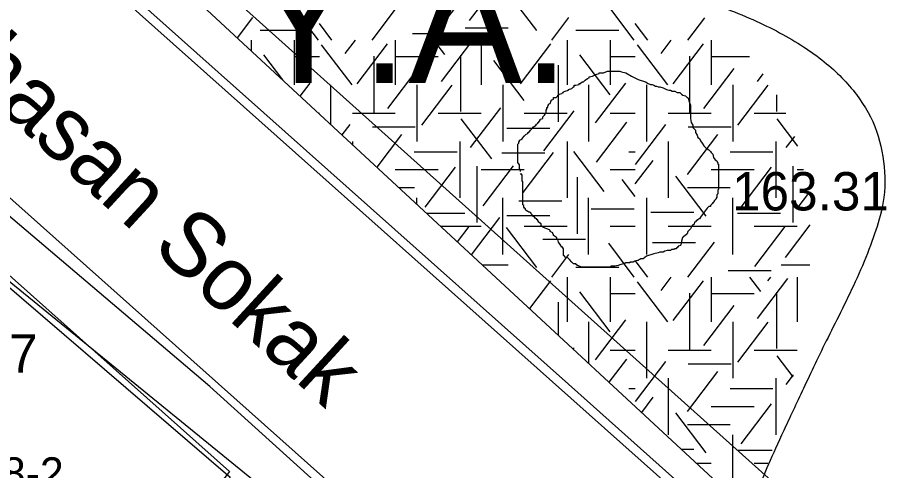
# Model space of a CAD drawing. Extents: x 419101 to 420177, y 4451541 to 4452254.
# Drawn here: x 419803.46 to 419830.82, y 4451618.86 to 4451633.03 of the extents above; entities that cross this region are included whole.
import ezdxf

# ---------------------------------------------------------------- set-up
doc = ezdxf.new("R2010")
doc.units = 0
for name, color, linetype in [('2_KADASTRO', 7, 'Continuous'), ('3_HALİHAZIR', 7, 'Continuous'), ('Level 29', 7, 'Continuous'), ('Level 3', 7, 'Continuous'), ('Level 41', 7, 'Continuous'), ('Level 62', 7, 'Continuous')]:
    doc.layers.add(name, color=color, linetype=linetype)

# ---------------------------------------------------------------- blocks, each defined once
blk = doc.blocks.new('YA')
at = {"layer": 'Level 41'}
blk.add_text('Y.A.', height=4, dxfattribs=at).set_placement((-5.166, -2))

msp = doc.modelspace()

# ---------------------------------------------------------------- linework, layer by layer
at = {"layer": '2_KADASTRO'}
msp.add_lwpolyline([(419795.202, 4451617.177), (419796.875, 4451622.363), (419800.589, 4451626.411), (419800.78, 4451626.66), (419800.973, 4451626.494), (419810.114, 4451618.651), (419807.176, 4451614.728), (419805.011, 4451611.838), (419801.239, 4451614.191), (419800.864, 4451613.578), (419797.568, 4451615.673)], close=True, dxfattribs=at)
at = {"layer": '3_HALİHAZIR'}
for points in [[(419851.782, 4451653.411), (419848.75, 4451643.139), (419844.52, 4451628.342), (419840.24, 4451614.361), (419839.911, 4451613.487), (419839.783, 4451613.337), (419839.571, 4451613.215), (419833.428, 4451612.055), (419832.344, 4451611.962), (419831.936, 4451611.989), (419831.487, 4451612.136), (419831.252, 4451612.24), (419830.867, 4451612.468), (419820.685, 4451621.565), (419809.068, 4451631.913), (419797.161, 4451642.528), (419785.929, 4451652.569), (419784.223, 4451654.124)], [(419849.638, 4451653.326), (419843.337, 4451632.432), (419838.343, 4451615.072), (419832.198, 4451614.027), (419828.746, 4451617.008), (419812.136, 4451631.897), (419793.705, 4451648.418), (419789.63, 4451652.025), (419787.322, 4451654.092)], [(419834.952, 4451596.348), (419835.438, 4451597.511), (419835.471, 4451597.609), (419835.475, 4451597.815), (419835.471, 4451597.938), (419835.404, 4451598.124), (419835.334, 4451598.263), (419829.102, 4451603.473), (419819.506, 4451612.421), (419809.468, 4451621.492), (419800.052, 4451629.483), (419795.159, 4451633.369), (419793.747, 4451634.414), (419793.263, 4451634.632), (419793.077, 4451634.687), (419792.843, 4451634.707), (419792.65, 4451634.687), (419792.401, 4451634.571), (419792.327, 4451634.49), (419792.229, 4451634.302), (419792.223, 4451634.264), (419792.108, 4451633.87), (419791.803, 4451631.142)]]:
    msp.add_lwpolyline(points, dxfattribs=at)
msp.add_lwpolyline([(419800.691, 4451627.194), (419810.086, 4451618.828), (419804.861, 4451612.138), (419795.011, 4451617.323)], close=True, dxfattribs=at)
at = {"layer": 'Level 29'}
msp.add_lwpolyline([(419792.289, 4451631.518), (419794.021, 4451632.247), (419814.6, 4451615.493), (419833.646, 4451597.855)], dxfattribs=at)
at = {"layer": 'Level 3'}
for points in [[(419819.185, 4451628.211), (419819.185, 4451628.237), (419819.185, 4451628.262), (419819.159, 4451628.288), (419819.159, 4451628.314), (419819.159, 4451628.34), (419819.159, 4451628.366), (419819.159, 4451628.392), (419819.159, 4451628.418), (419819.107, 4451628.496), (419819.107, 4451628.574), (419819.107, 4451628.6), (419819.107, 4451628.678), (419819.107, 4451628.756), (419819.107, 4451628.782), (419819.107, 4451628.808), (419819.107, 4451628.834), (419819.107, 4451628.86), (419819.107, 4451628.886), (419819.107, 4451628.912), (419819.107, 4451628.938), (419819.107, 4451628.964), (419819.107, 4451628.99), (419819.107, 4451629.068), (419819.133, 4451629.093), (419819.133, 4451629.119), (419819.133, 4451629.145), (419819.159, 4451629.145), (419819.159, 4451629.171), (419819.159, 4451629.197), (419819.237, 4451629.223), (419819.237, 4451629.249), (419819.315, 4451629.327), (419819.367, 4451629.379), (419819.418, 4451629.405), (419819.418, 4451629.431), (419819.444, 4451629.431), (419819.496, 4451629.509), (419819.548, 4451629.561), (419819.6, 4451629.613), (419819.678, 4451629.665), (419819.678, 4451629.691), (419819.73, 4451629.717), (419819.73, 4451629.743), (419819.756, 4451629.743), (419819.808, 4451629.821), (419819.808, 4451629.847), (419819.885, 4451629.873), (419819.885, 4451629.898), (419819.885, 4451629.924), (419819.937, 4451629.976), (419819.963, 4451630.002), (419819.963, 4451630.028), (419819.989, 4451630.054), (419819.989, 4451630.08), (419819.989, 4451630.106), (419819.989, 4451630.132), (419820.015, 4451630.158), (419820.015, 4451630.184), (419820.015, 4451630.21), (419820.041, 4451630.21), (419820.041, 4451630.236), (419820.041, 4451630.262), (419820.067, 4451630.288), (419820.067, 4451630.314), (419820.119, 4451630.34), (419820.145, 4451630.418), (419820.145, 4451630.444), (419820.223, 4451630.47), (419820.223, 4451630.496), (419820.223, 4451630.522), (419820.3, 4451630.522), (419820.352, 4451630.574), (419820.352, 4451630.6), (419820.378, 4451630.6), (419820.404, 4451630.626), (419820.482, 4451630.652), (419820.508, 4451630.678), (419820.534, 4451630.678), (419820.534, 4451630.704), (419820.586, 4451630.729), (419820.69, 4451630.755), (419820.69, 4451630.781), (419820.793, 4451630.807), (419820.845, 4451630.859), (419820.871, 4451630.859), (419820.871, 4451630.885), (419820.871, 4451630.911), (419820.923, 4451630.911), (419821.027, 4451630.937), (419821.027, 4451630.963), (419821.053, 4451630.963), (419821.079, 4451630.963), (419821.079, 4451630.989), (419821.131, 4451631.015), (419821.157, 4451631.015), (419821.208, 4451631.067), (419821.286, 4451631.119), (419821.338, 4451631.145), (419821.338, 4451631.171), (419821.442, 4451631.197)], [(419821.442, 4451631.197), (419821.546, 4451631.249), (419821.649, 4451631.275), (419821.649, 4451631.301), (419821.675, 4451631.301), (419821.701, 4451631.301), (419821.779, 4451631.301), (419821.909, 4451631.353), (419822.013, 4451631.353), (419822.09, 4451631.353), (419822.142, 4451631.353), (419822.22, 4451631.353), (419822.272, 4451631.353), (419822.298, 4451631.353), (419822.35, 4451631.327), (419822.48, 4451631.301), (419822.661, 4451631.197), (419822.869, 4451631.093), (419823.102, 4451631.015), (419823.18, 4451630.963), (419823.258, 4451630.937), (419823.31, 4451630.937), (419823.362, 4451630.911), (419823.413, 4451630.885), (419823.439, 4451630.885), (419823.491, 4451630.859), (419823.543, 4451630.859), (419823.647, 4451630.833), (419823.751, 4451630.781), (419823.828, 4451630.755), (419823.88, 4451630.755), (419823.932, 4451630.729), (419823.984, 4451630.729), (419824.01, 4451630.729), (419824.088, 4451630.678), (419824.166, 4451630.678), (419824.218, 4451630.626), (419824.269, 4451630.6), (419824.347, 4451630.574), (419824.399, 4451630.522), (419824.425, 4451630.522), (419824.451, 4451630.444), (419824.451, 4451630.418), (419824.477, 4451630.366), (419824.503, 4451630.288), (419824.503, 4451630.262), (419824.503, 4451630.184), (419824.503, 4451630.132), (419824.503, 4451630.054), (419824.503, 4451630.028), (419824.503, 4451629.95), (419824.503, 4451629.873), (419824.529, 4451629.743), (419824.581, 4451629.665), (419824.581, 4451629.587), (419824.659, 4451629.509), (419824.659, 4451629.431), (419824.71, 4451629.353), (419824.736, 4451629.275), (419824.788, 4451629.249), (419824.814, 4451629.171), (419824.866, 4451629.093), (419824.918, 4451629.016), (419824.996, 4451628.938), (419825.074, 4451628.886), (419825.125, 4451628.834), (419825.151, 4451628.808), (419825.203, 4451628.756), (419825.229, 4451628.652), (419825.281, 4451628.574), (419825.333, 4451628.548), (419825.359, 4451628.47), (419825.359, 4451628.444), (419825.385, 4451628.444), (419825.385, 4451628.418), (419825.385, 4451628.392), (419825.385, 4451628.34), (419825.385, 4451628.237), (419825.385, 4451628.185), (419825.385, 4451628.107), (419825.385, 4451628.029), (419825.385, 4451627.951), (419825.385, 4451627.873), (419825.385, 4451627.795), (419825.385, 4451627.743), (419825.385, 4451627.665), (419825.359, 4451627.613), (419825.359, 4451627.509), (419825.333, 4451627.483), (419825.333, 4451627.406), (419825.307, 4451627.38), (419825.307, 4451627.354), (419825.255, 4451627.302), (419825.203, 4451627.224), (419825.177, 4451627.224), (419825.177, 4451627.198), (419825.151, 4451627.172), (419825.125, 4451627.146), (419825.125, 4451627.12), (419825.1, 4451627.12), (419825.074, 4451627.12)], [(419821.131, 4451625.224), (419821.105, 4451625.224), (419820.975, 4451625.276), (419820.949, 4451625.302), (419820.923, 4451625.302), (419820.923, 4451625.328), (419820.845, 4451625.328), (419820.793, 4451625.38), (419820.716, 4451625.458), (419820.664, 4451625.51), (419820.586, 4451625.536), (419820.56, 4451625.562), (419820.534, 4451625.588), (419820.534, 4451625.614), (419820.534, 4451625.692), (419820.534, 4451625.77), (419820.534, 4451625.795), (419820.508, 4451625.821), (419820.508, 4451625.847), (419820.482, 4451625.847), (419820.43, 4451625.925), (419820.378, 4451626.003), (419820.352, 4451626.081), (419820.326, 4451626.107), (419820.326, 4451626.133), (419820.3, 4451626.159), (419820.249, 4451626.185), (419820.223, 4451626.211), (419820.223, 4451626.237), (419820.197, 4451626.263), (419820.197, 4451626.289), (419820.119, 4451626.341), (419820.119, 4451626.367), (419820.093, 4451626.393), (419820.015, 4451626.419), (419819.963, 4451626.445), (419819.885, 4451626.471), (419819.859, 4451626.497), (419819.834, 4451626.523), (419819.834, 4451626.549), (419819.834, 4451626.575), (419819.756, 4451626.626), (419819.756, 4451626.652), (419819.73, 4451626.678), (419819.73, 4451626.704), (419819.704, 4451626.704), (419819.704, 4451626.73), (419819.678, 4451626.73), (419819.652, 4451626.756), (419819.626, 4451626.782), (419819.6, 4451626.808), (419819.574, 4451626.834), (419819.548, 4451626.86), (419819.522, 4451626.886), (419819.522, 4451626.912), (419819.47, 4451626.938), (419819.444, 4451626.938), (419819.418, 4451626.964), (419819.367, 4451626.99), (419819.341, 4451627.016), (419819.341, 4451627.042), (419819.315, 4451627.068), (419819.289, 4451627.094), (419819.289, 4451627.12), (419819.289, 4451627.146), (419819.263, 4451627.172), (419819.263, 4451627.198), (419819.263, 4451627.224), (419819.263, 4451627.302), (419819.263, 4451627.354), (419819.263, 4451627.38), (419819.263, 4451627.406), (419819.263, 4451627.431), (419819.263, 4451627.457), (419819.263, 4451627.483), (419819.263, 4451627.509), (419819.263, 4451627.535), (419819.263, 4451627.561), (419819.263, 4451627.587), (419819.263, 4451627.613), (419819.263, 4451627.639), (419819.263, 4451627.665), (419819.263, 4451627.691), (419819.263, 4451627.717), (419819.263, 4451627.743), (419819.263, 4451627.769), (419819.263, 4451627.847), (419819.263, 4451627.873), (419819.263, 4451627.899), (419819.237, 4451627.899), (419819.237, 4451627.925), (419819.237, 4451627.951), (419819.237, 4451627.977), (419819.237, 4451628.003), (419819.237, 4451628.029), (419819.237, 4451628.055), (419819.237, 4451628.081), (419819.237, 4451628.107), (419819.211, 4451628.107), (419819.211, 4451628.133), (419819.211, 4451628.159)], [(419825.074, 4451627.12), (419825.022, 4451627.068), (419824.866, 4451626.86), (419824.814, 4451626.782), (419824.788, 4451626.73), (419824.762, 4451626.73), (419824.736, 4451626.704), (419824.71, 4451626.704), (419824.71, 4451626.678), (419824.684, 4451626.678), (419824.684, 4451626.652), (419824.659, 4451626.652), (419824.659, 4451626.626), (419824.633, 4451626.626), (419824.607, 4451626.549), (419824.581, 4451626.549), (419824.555, 4451626.523), (419824.503, 4451626.419), (419824.425, 4451626.341), (419824.399, 4451626.263), (419824.321, 4451626.185), (419824.295, 4451626.185), (419824.269, 4451626.159), (419824.269, 4451626.133), (419824.243, 4451626.133), (419824.243, 4451626.107), (419824.218, 4451626.029), (419824.218, 4451625.977), (419824.192, 4451625.899), (419824.114, 4451625.873), (419824.114, 4451625.847), (419824.088, 4451625.847), (419824.088, 4451625.821), (419824.062, 4451625.821), (419824.062, 4451625.795), (419824.036, 4451625.795), (419824.01, 4451625.795), (419823.984, 4451625.77), (419823.958, 4451625.77), (419823.932, 4451625.77), (419823.906, 4451625.77), (419823.88, 4451625.744), (419823.854, 4451625.744), (419823.828, 4451625.744), (419823.802, 4451625.744), (419823.777, 4451625.744), (419823.699, 4451625.718), (419823.647, 4451625.692), (419823.569, 4451625.692), (419823.543, 4451625.692), (419823.491, 4451625.666), (419823.362, 4451625.64), (419823.128, 4451625.562), (419823.024, 4451625.484), (419822.946, 4451625.484), (419822.921, 4451625.458), (419822.895, 4451625.458), (419822.869, 4451625.432), (419822.843, 4451625.432), (419822.765, 4451625.406), (419822.713, 4451625.38), (419822.687, 4451625.38), (419822.661, 4451625.38), (419822.635, 4451625.38), (419822.609, 4451625.38), (419822.609, 4451625.354), (419822.583, 4451625.354), (419822.557, 4451625.354), (419822.48, 4451625.354), (419822.428, 4451625.328), (419822.324, 4451625.302), (419822.246, 4451625.276), (419822.142, 4451625.25), (419822.09, 4451625.25), (419822.064, 4451625.25), (419822.039, 4451625.25), (419822.013, 4451625.25), (419822.013, 4451625.224), (419821.987, 4451625.224), (419821.961, 4451625.224), (419821.935, 4451625.224), (419821.909, 4451625.224), (419821.883, 4451625.224), (419821.857, 4451625.224), (419821.831, 4451625.224), (419821.805, 4451625.224), (419821.779, 4451625.224), (419821.701, 4451625.224), (419821.649, 4451625.224), (419821.572, 4451625.224), (419821.52, 4451625.224), (419821.494, 4451625.224), (419821.468, 4451625.224), (419821.416, 4451625.224), (419821.338, 4451625.224), (419821.312, 4451625.224), (419821.26, 4451625.224), (419821.234, 4451625.224), (419821.182, 4451625.224), (419821.157, 4451625.224), (419821.131, 4451625.224)]]:
    msp.add_lwpolyline(points, dxfattribs=at)
at = {"layer": 'Level 41'}
for p, q in [((419817.596, 4451632.932), (419818.545, 4451634.182)), ((419816.636, 4451632.653), (419817.585, 4451633.902)), ((419819.699, 4451632.618), (419818.749, 4451633.867)), ((419814.545, 4451632.32), (419815.374, 4451633.411)), ((419812.869, 4451632.32), (419812.067, 4451633.376)), ((419822.748, 4451632.32), (419821.946, 4451633.376)), ((419810.337, 4451632.388), (419810.823, 4451633.026)), ((419820.165, 4451632.32), (419820.702, 4451633.026)), ((419824.424, 4451632.32), (419824.95, 4451633.012)), ((419811.042, 4451632.632), (419812.385, 4451632.632)), ((419813.292, 4451632.32), (419812.898, 4451632.838)), ((419817.459, 4451632.701), (419818.802, 4451632.701)), ((419820.921, 4451632.632), (419822.264, 4451632.632)), ((419823.171, 4451632.32), (419822.777, 4451632.838)), ((419810.767, 4451632.32), (419810.767, 4451631.99)), ((419812.11, 4451632.32), (419812.11, 4451630.922)), ((419812.11, 4451632.32), (419812.11, 4451630.922)), ((419813.708, 4451631.903), (419814.025, 4451632.32)), ((419815.274, 4451632.32), (419815.274, 4451630.922)), ((419815.807, 4451632.526), (419817.15, 4451632.526)), ((419816.823, 4451631.868), (419816.479, 4451632.32)), ((419817.049, 4451632.2), (419817.14, 4451632.32)), ((419817.96, 4451632.32), (419817.96, 4451630.922)), ((419820.646, 4451632.32), (419820.646, 4451630.922)), ((419821.989, 4451632.32), (419821.989, 4451630.922)), ((419821.989, 4451632.32), (419821.989, 4451630.922)), ((419823.587, 4451631.903), (419823.904, 4451632.32)), ((419825.153, 4451632.32), (419825.153, 4451630.922)), ((419813.919, 4451630.922), (419812.97, 4451632.172)), ((419814.079, 4451630.957), (419815.028, 4451632.207)), ((419816.716, 4451631.026), (419817.666, 4451632.276)), ((419819.193, 4451630.957), (419820.142, 4451632.207)), ((419823.798, 4451630.922), (419822.849, 4451632.172)), ((419823.958, 4451630.957), (419824.907, 4451632.207)), ((419811.754, 4451631.075), (419811.162, 4451631.855)), ((419812.11, 4451631.806), (419812.898, 4451631.806)), ((419814.599, 4451631.818), (419814.599, 4451630.051)), ((419815.274, 4451631.806), (419816.617, 4451631.806)), ((419817.316, 4451631.853), (419817.316, 4451630.086)), ((419821.99, 4451630.606), (419821.041, 4451631.855)), ((419821.989, 4451631.806), (419822.777, 4451631.806)), ((419824.478, 4451631.818), (419824.478, 4451630.051)), ((419825.153, 4451631.806), (419826.353, 4451631.806)), ((419819.3, 4451630.431), (419818.351, 4451631.68)), ((419820.364, 4451631.532), (419820.364, 4451629.765)), ((419815.039, 4451630.185), (419815.988, 4451631.435)), ((419824.918, 4451630.185), (419825.867, 4451631.435)), ((419826.595, 4451631.026), (419826.773, 4451631.261)), ((419812.299, 4451630.571), (419812.608, 4451630.979)), ((419821.538, 4451629.729), (419822.487, 4451630.979)), ((419813.26, 4451629.681), (419813.26, 4451630.922)), ((419815.946, 4451630.922), (419815.946, 4451629.155)), ((419816.105, 4451629.66), (419817.054, 4451630.91)), ((419818.632, 4451630.922), (419818.632, 4451629.155)), ((419821.318, 4451630.922), (419821.318, 4451629.155)), ((419821.318, 4451630.922), (419821.318, 4451629.155)), ((419823.139, 4451629.155), (419823.139, 4451630.922)), ((419825.825, 4451630.922), (419825.825, 4451629.155)), ((419825.984, 4451629.66), (419826.933, 4451630.91)), ((419827.195, 4451630.611), (419827.195, 4451630.086)), ((419817.622, 4451628.959), (419818.573, 4451630.208)), ((419819.913, 4451628.854), (419820.862, 4451630.104)), ((419812.875, 4451630.038), (419812.898, 4451630.038)), ((419813.931, 4451630.038), (419815.274, 4451630.038)), ((419816.617, 4451630.038), (419817.96, 4451630.038)), ((419818.288, 4451628.609), (419817.338, 4451629.858)), ((419819.303, 4451630.038), (419820.646, 4451630.038)), ((419821.989, 4451630.038), (419822.777, 4451630.038)), ((419823.81, 4451630.038), (419825.153, 4451630.038)), ((419826.496, 4451630.038), (419827.482, 4451630.038)), ((419827.865, 4451629.005), (419827.217, 4451629.858)), ((419813.61, 4451629.357), (419813.857, 4451629.683)), ((419814.555, 4451629.604), (419815.898, 4451629.604)), ((419818.763, 4451629.568), (419820.106, 4451629.568)), ((419821.564, 4451628.503), (419822.514, 4451629.752)), ((419822.787, 4451628.434), (419823.736, 4451629.683)), ((419824.434, 4451629.604), (419825.777, 4451629.604)), ((419814.705, 4451628.343), (419815.482, 4451629.367)), ((419824.412, 4451628.117), (419825.361, 4451629.367)), ((419827.501, 4451628.959), (419827.767, 4451629.309)), ((419813.931, 4451629.155), (419813.931, 4451629.06)), ((419817.289, 4451629.155), (419817.289, 4451627.388)), ((419820.646, 4451629.155), (419820.646, 4451627.388)), ((419823.81, 4451629.155), (419823.81, 4451627.388)), ((419827.168, 4451629.155), (419827.168, 4451627.388)), ((419815.861, 4451628.831), (419817.204, 4451628.831)), ((419818.603, 4451628.798), (419819.946, 4451628.798)), ((419819.273, 4451627.557), (419820.223, 4451628.807)), ((419821.803, 4451627.591), (419820.854, 4451628.84)), ((419822.573, 4451628.831), (419822.777, 4451628.831)), ((419825.74, 4451628.831), (419827.083, 4451628.831)), ((419822.777, 4451627.825), (419823.336, 4451628.561)), ((419815.274, 4451628.271), (419816.617, 4451628.271)), ((419816.21, 4451627.101), (419817.16, 4451628.351)), ((419817.821, 4451628.383), (419817.821, 4451626.615)), ((419817.96, 4451628.271), (419819.303, 4451628.271)), ((419818.021, 4451627.137), (419818.97, 4451628.386)), ((419821.989, 4451628.271), (419822.777, 4451628.271)), ((419825.153, 4451628.271), (419826.496, 4451628.271)), ((419826.089, 4451627.101), (419827.039, 4451628.351)), ((419827.7, 4451628.383), (419827.7, 4451626.615)), ((419827.839, 4451628.271), (419828.038, 4451628.271)), ((419820.964, 4451628.033), (419820.964, 4451626.265)), ((419822.777, 4451627.431), (419822.371, 4451627.965)), ((419824.997, 4451626.82), (419824.048, 4451628.07)), ((419815.387, 4451627.711), (419815.871, 4451627.711)), ((419824.407, 4451627.711), (419825.75, 4451627.711)), ((419815.946, 4451627.194), (419815.946, 4451627.388)), ((419818.632, 4451625.62), (419818.632, 4451627.388)), ((419821.318, 4451625.62), (419821.318, 4451627.388)), ((419823.139, 4451625.62), (419823.139, 4451627.388)), ((419825.825, 4451625.62), (419825.825, 4451627.388)), ((419827.9, 4451627.137), (419828.174, 4451627.498)), ((419819.137, 4451627.29), (419820.48, 4451627.29)), ((419816.258, 4451626.905), (419817.443, 4451626.905)), ((419818.763, 4451626.834), (419820.106, 4451626.834)), ((419821.4, 4451627.045), (419822.743, 4451627.045)), ((419823.262, 4451626.939), (419824.605, 4451626.939)), ((419825.979, 4451626.905), (419827.322, 4451626.905)), ((419817.66, 4451625.607), (419818.545, 4451626.773)), ((419816.691, 4451626.504), (419817.96, 4451626.504)), ((419817.221, 4451626.013), (419817.585, 4451626.493)), ((419819.699, 4451625.209), (419818.749, 4451626.458)), ((419819.303, 4451626.504), (419820.646, 4451626.504)), ((419821.989, 4451626.504), (419822.777, 4451626.504)), ((419823.81, 4451626.504), (419825.153, 4451626.504)), ((419826.496, 4451626.504), (419827.839, 4451626.504)), ((419826.515, 4451625.244), (419827.464, 4451626.493)), ((419827.475, 4451625.523), (419828.247, 4451626.54)), ((419819.882, 4451626.097), (419821.225, 4451626.097)), ((419824.424, 4451624.911), (419825.253, 4451626.002)), ((419822.748, 4451624.911), (419821.946, 4451625.967)), ((419823.316, 4451625.993), (419824.658, 4451625.993)), ((419820.165, 4451624.911), (419820.702, 4451625.617)), ((419817.999, 4451625.292), (419818.802, 4451625.292)), ((419820.921, 4451625.223), (419822.264, 4451625.223)), ((419823.171, 4451624.911), (419822.777, 4451625.429)), ((419827.338, 4451625.292), (419828.239, 4451625.292)), ((419820.646, 4451624.911), (419820.646, 4451623.513)), ((419821.989, 4451624.911), (419821.989, 4451623.513)), ((419821.989, 4451624.911), (419821.989, 4451623.513)), ((419823.587, 4451624.494), (419823.904, 4451624.911)), ((419825.153, 4451624.911), (419825.153, 4451623.513)), ((419825.686, 4451625.117), (419827.029, 4451625.117)), ((419826.702, 4451624.459), (419826.358, 4451624.911)), ((419826.928, 4451624.791), (419827.019, 4451624.911)), ((419827.839, 4451624.911), (419827.839, 4451623.513)), ((419819.478, 4451623.923), (419820.142, 4451624.798)), ((419823.798, 4451623.513), (419822.849, 4451624.763)), ((419823.958, 4451623.548), (419824.907, 4451624.798)), ((419826.595, 4451623.617), (419827.545, 4451624.867)), ((419821.99, 4451623.197), (419821.041, 4451624.446)), ((419821.989, 4451624.397), (419822.777, 4451624.397)), ((419824.478, 4451624.409), (419824.478, 4451622.642)), ((419825.153, 4451624.397), (419826.496, 4451624.397)), ((419827.195, 4451624.444), (419827.195, 4451622.677)), ((419820.364, 4451624.123), (419820.364, 4451623.102)), ((419824.918, 4451622.776), (419825.867, 4451624.026)), ((419821.538, 4451622.32), (419822.487, 4451623.57)), ((419821.318, 4451623.513), (419821.318, 4451622.219)), ((419821.318, 4451623.513), (419821.318, 4451622.219)), ((419823.139, 4451621.746), (419823.139, 4451623.513)), ((419825.825, 4451623.513), (419825.825, 4451621.746)), ((419825.984, 4451622.251), (419826.933, 4451623.501)), ((419820.838, 4451622.663), (419820.862, 4451622.695)), ((419821.989, 4451622.629), (419822.777, 4451622.629)), ((419823.81, 4451622.629), (419825.153, 4451622.629)), ((419826.496, 4451622.629), (419827.839, 4451622.629)), ((419827.716, 4451621.793), (419827.217, 4451622.449)), ((419821.964, 4451621.62), (419822.514, 4451622.343)), ((419822.787, 4451621.025), (419823.736, 4451622.274)), ((419824.434, 4451622.195), (419825.777, 4451622.195)), ((419824.412, 4451620.708), (419825.361, 4451621.958)), ((419823.81, 4451621.746), (419823.81, 4451619.979)), ((419827.168, 4451621.746), (419827.168, 4451619.979)), ((419827.501, 4451621.55), (419827.73, 4451621.851)), ((419822.573, 4451621.422), (419822.777, 4451621.422)), ((419825.74, 4451621.422), (419827.083, 4451621.422)), ((419822.978, 4451620.681), (419823.336, 4451621.152)), ((419825.153, 4451620.862), (419826.496, 4451620.862)), ((419826.089, 4451619.692), (419827.039, 4451620.942)), ((419824.997, 4451619.411), (419824.048, 4451620.661)), ((419824.407, 4451620.302), (419825.75, 4451620.302)), ((419825.825, 4451618.211), (419825.825, 4451619.979)), ((419824.222, 4451619.53), (419824.605, 4451619.53)), ((419825.979, 4451619.496), (419827.058, 4451619.496)), ((419824.691, 4451619.095), (419825.153, 4451619.095)), ((419826.496, 4451619.095), (419826.922, 4451619.095))]:
    msp.add_line(p, q, dxfattribs=at)
at = {"layer": 'Level 62'}
for p, q in [((419796.305, 4451642.918), (419829.613, 4451613.242)), ((419826.392, 4451617.52), (419802.277, 4451639.852)), ((419791.649, 4451637.691), (419827.57, 4451605.687))]:
    msp.add_line(p, q, dxfattribs=at)
msp.add_open_spline([(419820.828, 4451634.565), (419833.355, 4451632.303), (419826.206, 4451617.746), (419826.392, 4451617.52)], degree=2, dxfattribs=at)

# ---------------------------------------------------------------- block references
at = {"layer": 'Level 41'}
msp.add_blockref('YA', (419815.794, 4451632.975), dxfattribs=at)
msp.add_blockref('YA', (419815.794, 4451632.975), dxfattribs=at)

# ---------------------------------------------------------------- texts
at = {"layer": '2_KADASTRO'}
msp.add_text('01-5298-2', height=1, dxfattribs=at).set_placement((419798.807, 4451618.275))
at = {"layer": '3_HALİHAZIR'}
for s, height, rotation, p in [('Kocahasan Sokak', 2, 317.3783, (419797.231, 4451635.371)), ('163.31 ', 1.2, 0.002, (419825.803, 4451626.994))]:
    msp.add_text(s, height=height, rotation=rotation, dxfattribs=at).set_placement(p)
msp.add_text('177.17', height=1.2, dxfattribs=at).set_placement((419799.178, 4451621.922))

doc.saveas('drawing.dxf')
